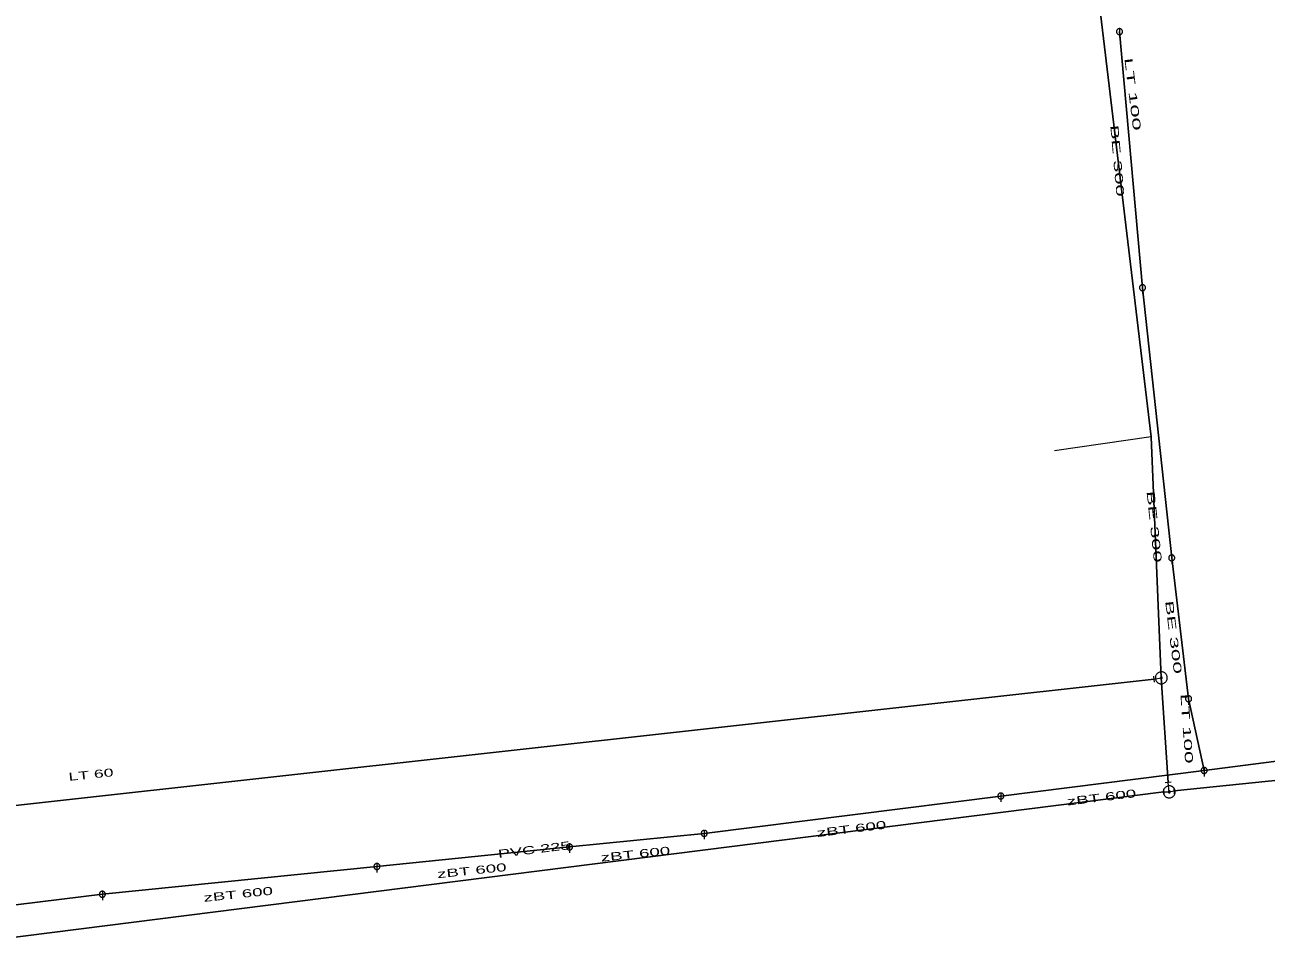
# Model space of a CAD drawing. Extents: x -687515 to -686506, y -974029 to -973461.
# Drawn here: x -686855.3 to -686751.9, y -973654.5 to -973577 of the extents above; entities that cross this region are included whole.
import ezdxf
from ezdxf.enums import TextEntityAlignment as Align

# ---------------------------------------------------------------- set-up
doc = ezdxf.new("R2010")
doc.units = 0
doc.header["$LTSCALE"] = 0.27
for name, color, linetype, lineweight in [('1', 7, 'Continuous', 13), ('13', 7, 'Continuous', 13), ('14', 7, 'Continuous', 25), ('17', 7, 'Continuous', 25), ('22', 7, 'Continuous', 13), ('34', 7, 'Continuous', 13), ('47', 7, 'Continuous', 13)]:
    doc.layers.add(name, color=color, linetype=linetype, lineweight=lineweight)

msp = doc.modelspace()

# ---------------------------------------------------------------- linework, layer by layer
at = {"layer": '13'}
msp.add_line((-686761.51, -973611.327), (-686769.549, -973612.498), dxfattribs=at)
at = {"layer": '14'}
for p, q in [((-686764.138, -973577.557), (-686762.219, -973598.897)), ((-686762.219, -973598.897), (-686759.786, -973621.405)), ((-686759.786, -973621.405), (-686758.378, -973633.151)), ((-686758.378, -973633.151), (-686757.083, -973639.12)), ((-686733.692, -973636.086), (-686757.083, -973639.12)), ((-686757.083, -973639.12), (-686774.02, -973641.251)), ((-686774.02, -973641.251), (-686798.735, -973644.361)), ((-686798.735, -973644.361), (-686809.958, -973645.497)), ((-686809.958, -973645.497), (-686826.007, -973647.121)), ((-686826.007, -973647.121), (-686848.883, -973649.437)), ((-686848.883, -973649.437), (-686890.976, -973654.512))]:
    msp.add_line(p, q, dxfattribs=at)
at = {"layer": '14', "lineweight": 13}
for p, q in [((-686761.239, -973631.509), (-686760.651, -973631.405)), ((-686759.992, -973640.903), (-686759.568, -973640.809))]:
    msp.add_line(p, q, dxfattribs=at)
msp.add_lwpolyline([(-686760.428, -973640.909), (-686759.992, -973640.903), (-686760.078, -973640.128)], dxfattribs=at)
at = {"layer": '17'}
for p, q in [((-686760.078, -973640.128), (-686760.651, -973631.405)), ((-686722.815, -973637.075), (-686759.568, -973640.809)), ((-686760.428, -973640.909), (-686864.483, -973654.051))]:
    msp.add_line(p, q, dxfattribs=at)
for points in [[(-686760.651, -973631.405), (-686761.51, -973611.327), (-686768.261, -973554.672)], [(-686937.575, -973650.962), (-686872.671, -973643.864), (-686761.239, -973631.509)]]:
    msp.add_lwpolyline(points, dxfattribs=at)
at = {"layer": '22'}
for p, q in [((-686764.138, -973577.305), (-686764.139, -973578.049)), ((-686762.218, -973598.646), (-686762.219, -973599.39)), ((-686759.785, -973621.153), (-686759.786, -973621.897)), ((-686758.377, -973632.899), (-686758.378, -973633.642)), ((-686757.082, -973638.868), (-686757.083, -973639.612)), ((-686774.019, -973640.999), (-686774.02, -973641.743)), ((-686798.734, -973644.109), (-686798.735, -973644.853)), ((-686809.957, -973645.245), (-686809.958, -973645.989)), ((-686826.006, -973646.869), (-686826.007, -973647.613)), ((-686848.882, -973649.185), (-686848.883, -973649.929))]:
    msp.add_line(p, q, dxfattribs=at)
for points in [[(-686763.887, -973577.557), (-686763.888, -973577.531), (-686763.892, -973577.505), (-686763.898, -973577.479), (-686763.908, -973577.455), (-686763.92, -973577.431), (-686763.934, -973577.409), (-686763.951, -973577.388), (-686763.969, -973577.37), (-686763.99, -973577.353), (-686764.012, -973577.339), (-686764.036, -973577.327), (-686764.06, -973577.317), (-686764.086, -973577.311), (-686764.112, -973577.307), (-686764.138, -973577.305), (-686764.164, -973577.306), (-686764.19, -973577.31), (-686764.216, -973577.316), (-686764.241, -973577.326), (-686764.264, -973577.338), (-686764.286, -973577.352), (-686764.307, -973577.369), (-686764.325, -973577.387), (-686764.342, -973577.408), (-686764.356, -973577.43), (-686764.368, -973577.454), (-686764.378, -973577.478), (-686764.385, -973577.504), (-686764.389, -973577.53), (-686764.391, -973577.556), (-686764.39, -973577.582), (-686764.386, -973577.608), (-686764.379, -973577.634), (-686764.369, -973577.659), (-686764.357, -973577.682), (-686764.343, -973577.704), (-686764.326, -973577.725), (-686764.308, -973577.743), (-686764.287, -973577.76), (-686764.265, -973577.774), (-686764.242, -973577.786), (-686764.217, -973577.796), (-686764.191, -973577.803), (-686764.165, -973577.807), (-686764.139, -973577.809), (-686764.113, -973577.808), (-686764.087, -973577.804), (-686764.061, -973577.797), (-686764.037, -973577.787), (-686764.013, -973577.775), (-686763.991, -973577.761), (-686763.97, -973577.744), (-686763.952, -973577.726), (-686763.935, -973577.705), (-686763.921, -973577.683), (-686763.909, -973577.66), (-686763.899, -973577.635), (-686763.893, -973577.609), (-686763.889, -973577.583)], [(-686761.967, -973598.898), (-686761.968, -973598.872), (-686761.972, -973598.846), (-686761.978, -973598.82), (-686761.988, -973598.796), (-686762, -973598.772), (-686762.014, -973598.75), (-686762.031, -973598.729), (-686762.049, -973598.711), (-686762.07, -973598.694), (-686762.092, -973598.68), (-686762.116, -973598.668), (-686762.14, -973598.658), (-686762.166, -973598.652), (-686762.192, -973598.648), (-686762.218, -973598.646), (-686762.244, -973598.647), (-686762.27, -973598.651), (-686762.296, -973598.657), (-686762.321, -973598.667), (-686762.344, -973598.679), (-686762.366, -973598.693), (-686762.387, -973598.71), (-686762.405, -973598.728), (-686762.422, -973598.749), (-686762.436, -973598.771), (-686762.448, -973598.795), (-686762.458, -973598.819), (-686762.465, -973598.845), (-686762.469, -973598.871), (-686762.471, -973598.897), (-686762.47, -973598.923), (-686762.466, -973598.949), (-686762.459, -973598.975), (-686762.449, -973599), (-686762.437, -973599.023), (-686762.423, -973599.045), (-686762.406, -973599.066), (-686762.388, -973599.084), (-686762.367, -973599.101), (-686762.345, -973599.115), (-686762.322, -973599.127), (-686762.297, -973599.137), (-686762.271, -973599.144), (-686762.245, -973599.148), (-686762.219, -973599.15), (-686762.193, -973599.149), (-686762.167, -973599.145), (-686762.141, -973599.138), (-686762.117, -973599.128), (-686762.093, -973599.116), (-686762.071, -973599.102), (-686762.05, -973599.085), (-686762.032, -973599.067), (-686762.015, -973599.046), (-686762.001, -973599.024), (-686761.989, -973599.001), (-686761.979, -973598.976), (-686761.973, -973598.95), (-686761.969, -973598.924)], [(-686759.534, -973621.405), (-686759.535, -973621.379), (-686759.539, -973621.353), (-686759.545, -973621.327), (-686759.555, -973621.303), (-686759.567, -973621.279), (-686759.581, -973621.257), (-686759.598, -973621.236), (-686759.616, -973621.218), (-686759.637, -973621.201), (-686759.659, -973621.187), (-686759.683, -973621.175), (-686759.707, -973621.165), (-686759.733, -973621.159), (-686759.759, -973621.155), (-686759.785, -973621.153), (-686759.811, -973621.154), (-686759.837, -973621.158), (-686759.863, -973621.164), (-686759.888, -973621.174), (-686759.911, -973621.186), (-686759.933, -973621.2), (-686759.954, -973621.217), (-686759.972, -973621.235), (-686759.989, -973621.256), (-686760.003, -973621.278), (-686760.015, -973621.302), (-686760.025, -973621.326), (-686760.032, -973621.352), (-686760.036, -973621.378), (-686760.038, -973621.404), (-686760.037, -973621.43), (-686760.033, -973621.456), (-686760.026, -973621.482), (-686760.016, -973621.507), (-686760.004, -973621.53), (-686759.99, -973621.552), (-686759.973, -973621.573), (-686759.955, -973621.591), (-686759.934, -973621.608), (-686759.912, -973621.622), (-686759.889, -973621.634), (-686759.864, -973621.644), (-686759.838, -973621.651), (-686759.812, -973621.655), (-686759.786, -973621.657), (-686759.76, -973621.656), (-686759.734, -973621.652), (-686759.708, -973621.645), (-686759.684, -973621.635), (-686759.66, -973621.623), (-686759.638, -973621.609), (-686759.617, -973621.592), (-686759.599, -973621.574), (-686759.582, -973621.553), (-686759.568, -973621.531), (-686759.556, -973621.508), (-686759.546, -973621.483), (-686759.54, -973621.457), (-686759.536, -973621.431)], [(-686758.126, -973633.151), (-686758.127, -973633.125), (-686758.131, -973633.099), (-686758.137, -973633.073), (-686758.147, -973633.049), (-686758.159, -973633.025), (-686758.173, -973633.003), (-686758.19, -973632.982), (-686758.208, -973632.964), (-686758.229, -973632.947), (-686758.251, -973632.933), (-686758.275, -973632.921), (-686758.299, -973632.911), (-686758.325, -973632.905), (-686758.351, -973632.901), (-686758.377, -973632.899), (-686758.403, -973632.9), (-686758.429, -973632.904), (-686758.455, -973632.91), (-686758.48, -973632.92), (-686758.503, -973632.932), (-686758.525, -973632.946), (-686758.546, -973632.963), (-686758.564, -973632.981), (-686758.581, -973633.002), (-686758.595, -973633.024), (-686758.607, -973633.048), (-686758.617, -973633.072), (-686758.624, -973633.098), (-686758.628, -973633.124), (-686758.63, -973633.15), (-686758.629, -973633.176), (-686758.625, -973633.202), (-686758.618, -973633.228), (-686758.608, -973633.253), (-686758.596, -973633.276), (-686758.582, -973633.298), (-686758.565, -973633.319), (-686758.547, -973633.337), (-686758.526, -973633.354), (-686758.504, -973633.368), (-686758.481, -973633.38), (-686758.456, -973633.39), (-686758.43, -973633.397), (-686758.404, -973633.401), (-686758.378, -973633.402), (-686758.352, -973633.402), (-686758.326, -973633.398), (-686758.3, -973633.391), (-686758.276, -973633.381), (-686758.252, -973633.369), (-686758.23, -973633.355), (-686758.209, -973633.338), (-686758.191, -973633.32), (-686758.174, -973633.299), (-686758.16, -973633.277), (-686758.148, -973633.254), (-686758.138, -973633.229), (-686758.132, -973633.203), (-686758.128, -973633.177)], [(-686756.831, -973639.12), (-686756.832, -973639.094), (-686756.836, -973639.068), (-686756.842, -973639.042), (-686756.852, -973639.018), (-686756.864, -973638.994), (-686756.878, -973638.972), (-686756.895, -973638.951), (-686756.913, -973638.933), (-686756.934, -973638.916), (-686756.956, -973638.902), (-686756.98, -973638.89), (-686757.004, -973638.88), (-686757.03, -973638.874), (-686757.056, -973638.87), (-686757.082, -973638.868), (-686757.108, -973638.869), (-686757.134, -973638.873), (-686757.16, -973638.879), (-686757.185, -973638.889), (-686757.208, -973638.901), (-686757.23, -973638.915), (-686757.251, -973638.932), (-686757.269, -973638.95), (-686757.286, -973638.971), (-686757.3, -973638.993), (-686757.312, -973639.017), (-686757.322, -973639.041), (-686757.329, -973639.067), (-686757.333, -973639.093), (-686757.335, -973639.119), (-686757.334, -973639.145), (-686757.33, -973639.171), (-686757.323, -973639.197), (-686757.313, -973639.222), (-686757.301, -973639.245), (-686757.287, -973639.267), (-686757.27, -973639.288), (-686757.252, -973639.306), (-686757.231, -973639.323), (-686757.209, -973639.337), (-686757.186, -973639.349), (-686757.161, -973639.359), (-686757.135, -973639.366), (-686757.109, -973639.37), (-686757.083, -973639.372), (-686757.057, -973639.371), (-686757.031, -973639.367), (-686757.005, -973639.36), (-686756.981, -973639.35), (-686756.957, -973639.338), (-686756.935, -973639.324), (-686756.914, -973639.307), (-686756.896, -973639.289), (-686756.879, -973639.268), (-686756.865, -973639.246), (-686756.853, -973639.223), (-686756.843, -973639.198), (-686756.837, -973639.172), (-686756.833, -973639.146)], [(-686773.768, -973641.251), (-686773.769, -973641.225), (-686773.773, -973641.199), (-686773.779, -973641.173), (-686773.789, -973641.149), (-686773.801, -973641.125), (-686773.815, -973641.103), (-686773.832, -973641.082), (-686773.85, -973641.064), (-686773.871, -973641.047), (-686773.893, -973641.033), (-686773.917, -973641.021), (-686773.941, -973641.011), (-686773.967, -973641.005), (-686773.993, -973641.001), (-686774.019, -973640.999), (-686774.045, -973641), (-686774.071, -973641.004), (-686774.097, -973641.01), (-686774.122, -973641.02), (-686774.145, -973641.032), (-686774.167, -973641.046), (-686774.188, -973641.063), (-686774.206, -973641.081), (-686774.223, -973641.102), (-686774.237, -973641.124), (-686774.249, -973641.148), (-686774.259, -973641.172), (-686774.266, -973641.198), (-686774.27, -973641.224), (-686774.272, -973641.25), (-686774.271, -973641.276), (-686774.267, -973641.302), (-686774.26, -973641.328), (-686774.25, -973641.353), (-686774.238, -973641.376), (-686774.224, -973641.398), (-686774.207, -973641.419), (-686774.189, -973641.437), (-686774.168, -973641.454), (-686774.146, -973641.468), (-686774.123, -973641.48), (-686774.098, -973641.49), (-686774.072, -973641.497), (-686774.046, -973641.501), (-686774.02, -973641.503), (-686773.994, -973641.502), (-686773.968, -973641.498), (-686773.942, -973641.491), (-686773.918, -973641.481), (-686773.894, -973641.469), (-686773.872, -973641.455), (-686773.851, -973641.438), (-686773.833, -973641.42), (-686773.816, -973641.399), (-686773.802, -973641.377), (-686773.79, -973641.354), (-686773.78, -973641.329), (-686773.774, -973641.303), (-686773.77, -973641.277)], [(-686798.483, -973644.361), (-686798.484, -973644.335), (-686798.488, -973644.309), (-686798.494, -973644.283), (-686798.504, -973644.259), (-686798.516, -973644.235), (-686798.53, -973644.213), (-686798.547, -973644.192), (-686798.565, -973644.174), (-686798.586, -973644.157), (-686798.608, -973644.143), (-686798.632, -973644.131), (-686798.656, -973644.121), (-686798.682, -973644.115), (-686798.708, -973644.111), (-686798.734, -973644.109), (-686798.76, -973644.11), (-686798.786, -973644.114), (-686798.812, -973644.12), (-686798.837, -973644.13), (-686798.86, -973644.142), (-686798.882, -973644.156), (-686798.903, -973644.173), (-686798.921, -973644.191), (-686798.938, -973644.212), (-686798.952, -973644.234), (-686798.964, -973644.258), (-686798.974, -973644.282), (-686798.981, -973644.308), (-686798.985, -973644.334), (-686798.987, -973644.36), (-686798.986, -973644.386), (-686798.982, -973644.412), (-686798.975, -973644.438), (-686798.965, -973644.463), (-686798.953, -973644.486), (-686798.939, -973644.508), (-686798.922, -973644.529), (-686798.904, -973644.547), (-686798.883, -973644.564), (-686798.861, -973644.578), (-686798.838, -973644.59), (-686798.813, -973644.6), (-686798.787, -973644.607), (-686798.761, -973644.611), (-686798.735, -973644.613), (-686798.709, -973644.612), (-686798.683, -973644.608), (-686798.657, -973644.601), (-686798.633, -973644.591), (-686798.609, -973644.579), (-686798.587, -973644.565), (-686798.566, -973644.548), (-686798.548, -973644.53), (-686798.531, -973644.509), (-686798.517, -973644.487), (-686798.505, -973644.464), (-686798.495, -973644.439), (-686798.489, -973644.413), (-686798.485, -973644.387)], [(-686809.706, -973645.497), (-686809.707, -973645.471), (-686809.711, -973645.445), (-686809.717, -973645.419), (-686809.727, -973645.395), (-686809.739, -973645.371), (-686809.753, -973645.349), (-686809.77, -973645.328), (-686809.788, -973645.31), (-686809.809, -973645.293), (-686809.831, -973645.279), (-686809.855, -973645.267), (-686809.879, -973645.257), (-686809.905, -973645.251), (-686809.931, -973645.247), (-686809.957, -973645.245), (-686809.983, -973645.246), (-686810.009, -973645.25), (-686810.035, -973645.256), (-686810.06, -973645.266), (-686810.083, -973645.278), (-686810.105, -973645.292), (-686810.126, -973645.309), (-686810.144, -973645.327), (-686810.161, -973645.348), (-686810.175, -973645.37), (-686810.187, -973645.394), (-686810.197, -973645.418), (-686810.204, -973645.444), (-686810.208, -973645.47), (-686810.21, -973645.496), (-686810.209, -973645.522), (-686810.205, -973645.548), (-686810.198, -973645.574), (-686810.188, -973645.599), (-686810.176, -973645.622), (-686810.162, -973645.644), (-686810.145, -973645.665), (-686810.127, -973645.683), (-686810.106, -973645.7), (-686810.084, -973645.714), (-686810.061, -973645.726), (-686810.036, -973645.736), (-686810.01, -973645.743), (-686809.984, -973645.747), (-686809.958, -973645.749), (-686809.932, -973645.748), (-686809.906, -973645.744), (-686809.88, -973645.737), (-686809.856, -973645.727), (-686809.832, -973645.715), (-686809.81, -973645.701), (-686809.789, -973645.684), (-686809.771, -973645.666), (-686809.754, -973645.645), (-686809.74, -973645.623), (-686809.728, -973645.6), (-686809.718, -973645.575), (-686809.712, -973645.549), (-686809.708, -973645.523)], [(-686825.755, -973647.121), (-686825.756, -973647.095), (-686825.76, -973647.069), (-686825.766, -973647.043), (-686825.776, -973647.019), (-686825.788, -973646.995), (-686825.802, -973646.973), (-686825.819, -973646.952), (-686825.837, -973646.934), (-686825.858, -973646.917), (-686825.88, -973646.903), (-686825.904, -973646.891), (-686825.928, -973646.881), (-686825.954, -973646.875), (-686825.98, -973646.871), (-686826.006, -973646.869), (-686826.032, -973646.87), (-686826.058, -973646.874), (-686826.084, -973646.88), (-686826.109, -973646.89), (-686826.132, -973646.902), (-686826.154, -973646.916), (-686826.175, -973646.933), (-686826.193, -973646.951), (-686826.21, -973646.972), (-686826.224, -973646.994), (-686826.236, -973647.018), (-686826.246, -973647.042), (-686826.253, -973647.068), (-686826.257, -973647.094), (-686826.259, -973647.12), (-686826.258, -973647.146), (-686826.254, -973647.172), (-686826.247, -973647.198), (-686826.237, -973647.223), (-686826.225, -973647.246), (-686826.211, -973647.268), (-686826.194, -973647.289), (-686826.176, -973647.307), (-686826.155, -973647.324), (-686826.133, -973647.338), (-686826.11, -973647.35), (-686826.085, -973647.36), (-686826.059, -973647.367), (-686826.033, -973647.371), (-686826.007, -973647.373), (-686825.981, -973647.372), (-686825.955, -973647.368), (-686825.929, -973647.361), (-686825.905, -973647.351), (-686825.881, -973647.339), (-686825.859, -973647.325), (-686825.838, -973647.308), (-686825.82, -973647.29), (-686825.803, -973647.269), (-686825.789, -973647.247), (-686825.777, -973647.224), (-686825.767, -973647.199), (-686825.761, -973647.173), (-686825.757, -973647.147)], [(-686848.631, -973649.437), (-686848.632, -973649.411), (-686848.636, -973649.385), (-686848.642, -973649.359), (-686848.652, -973649.335), (-686848.664, -973649.311), (-686848.678, -973649.289), (-686848.695, -973649.268), (-686848.713, -973649.25), (-686848.734, -973649.233), (-686848.756, -973649.219), (-686848.78, -973649.207), (-686848.804, -973649.197), (-686848.83, -973649.191), (-686848.856, -973649.187), (-686848.882, -973649.185), (-686848.908, -973649.186), (-686848.934, -973649.19), (-686848.96, -973649.196), (-686848.985, -973649.206), (-686849.008, -973649.218), (-686849.03, -973649.232), (-686849.051, -973649.249), (-686849.069, -973649.267), (-686849.086, -973649.288), (-686849.1, -973649.31), (-686849.112, -973649.334), (-686849.122, -973649.358), (-686849.129, -973649.384), (-686849.133, -973649.41), (-686849.135, -973649.436), (-686849.134, -973649.462), (-686849.13, -973649.488), (-686849.123, -973649.514), (-686849.113, -973649.539), (-686849.101, -973649.562), (-686849.087, -973649.584), (-686849.07, -973649.605), (-686849.052, -973649.623), (-686849.031, -973649.64), (-686849.009, -973649.654), (-686848.986, -973649.666), (-686848.961, -973649.676), (-686848.935, -973649.683), (-686848.909, -973649.687), (-686848.883, -973649.689), (-686848.857, -973649.688), (-686848.831, -973649.684), (-686848.805, -973649.677), (-686848.781, -973649.667), (-686848.757, -973649.655), (-686848.735, -973649.641), (-686848.714, -973649.624), (-686848.696, -973649.606), (-686848.679, -973649.585), (-686848.665, -973649.563), (-686848.653, -973649.54), (-686848.643, -973649.515), (-686848.637, -973649.489), (-686848.633, -973649.463)]]:
    msp.add_lwpolyline(points, close=True, dxfattribs=at)
at = {"layer": '34'}
for p, q in [((-686761.215, -973631.755), (-686761.262, -973631.262)), ((-686760.408, -973641.156), (-686760.447, -973640.661)), ((-686759.83, -973640.108), (-686760.325, -973640.147)), ((-686759.548, -973641.056), (-686759.587, -973640.561))]:
    msp.add_line(p, q, dxfattribs=at)
at = {"layer": '47'}
for points in [[(-686760.536, -973631.891), (-686760.486, -973631.876), (-686760.437, -973631.856), (-686760.391, -973631.831), (-686760.348, -973631.803), (-686760.308, -973631.768), (-686760.271, -973631.73), (-686760.24, -973631.689), (-686760.213, -973631.644), (-686760.19, -973631.598), (-686760.172, -973631.548), (-686760.159, -973631.497), (-686760.153, -973631.445), (-686760.151, -973631.393), (-686760.155, -973631.341), (-686760.164, -973631.29), (-686760.179, -973631.24), (-686760.199, -973631.191), (-686760.224, -973631.144), (-686760.252, -973631.102), (-686760.287, -973631.062), (-686760.325, -973631.025), (-686760.366, -973630.993), (-686760.411, -973630.966), (-686760.458, -973630.943), (-686760.507, -973630.926), (-686760.558, -973630.913), (-686760.61, -973630.906), (-686760.662, -973630.905), (-686760.714, -973630.909), (-686760.765, -973630.918), (-686760.815, -973630.933), (-686760.864, -973630.953), (-686760.911, -973630.977), (-686760.953, -973631.006), (-686760.993, -973631.041), (-686761.03, -973631.078), (-686761.062, -973631.12), (-686761.09, -973631.164), (-686761.112, -973631.212), (-686761.129, -973631.261), (-686761.142, -973631.312), (-686761.149, -973631.363), (-686761.15, -973631.416), (-686761.146, -973631.468), (-686761.137, -973631.519), (-686761.122, -973631.569), (-686761.102, -973631.618), (-686761.078, -973631.664), (-686761.049, -973631.707), (-686761.014, -973631.747), (-686760.977, -973631.784), (-686760.936, -973631.815), (-686760.891, -973631.843), (-686760.844, -973631.865), (-686760.794, -973631.883), (-686760.743, -973631.896), (-686760.692, -973631.902), (-686760.639, -973631.904), (-686760.587, -973631.9)], [(-686760.632, -973631.484), (-686760.623, -973631.482), (-686760.616, -973631.478), (-686760.608, -973631.475), (-686760.601, -973631.47), (-686760.594, -973631.464), (-686760.589, -973631.458), (-686760.583, -973631.451), (-686760.578, -973631.444), (-686760.575, -973631.436), (-686760.572, -973631.428), (-686760.57, -973631.419), (-686760.569, -973631.411), (-686760.569, -973631.403), (-686760.569, -973631.394), (-686760.571, -973631.386), (-686760.573, -973631.377), (-686760.577, -973631.37), (-686760.58, -973631.362), (-686760.585, -973631.355), (-686760.591, -973631.348), (-686760.597, -973631.343), (-686760.604, -973631.337), (-686760.611, -973631.332), (-686760.619, -973631.328), (-686760.627, -973631.326), (-686760.636, -973631.324), (-686760.644, -973631.323), (-686760.652, -973631.323), (-686760.661, -973631.323), (-686760.669, -973631.325), (-686760.678, -973631.327), (-686760.685, -973631.331), (-686760.693, -973631.334), (-686760.7, -973631.339), (-686760.707, -973631.345), (-686760.713, -973631.35), (-686760.718, -973631.358), (-686760.723, -973631.365), (-686760.727, -973631.373), (-686760.729, -973631.381), (-686760.731, -973631.39), (-686760.732, -973631.398), (-686760.732, -973631.406), (-686760.732, -973631.415), (-686760.73, -973631.423), (-686760.728, -973631.432), (-686760.724, -973631.439), (-686760.721, -973631.447), (-686760.716, -973631.454), (-686760.71, -973631.461), (-686760.705, -973631.467), (-686760.697, -973631.472), (-686760.69, -973631.477), (-686760.682, -973631.48), (-686760.674, -973631.483), (-686760.665, -973631.485), (-686760.657, -973631.486), (-686760.649, -973631.486), (-686760.64, -973631.486)], [(-686759.495, -973640.847), (-686759.503, -973640.796), (-686759.517, -973640.745), (-686759.536, -973640.697), (-686759.56, -973640.65), (-686759.589, -973640.606), (-686759.622, -973640.566), (-686759.66, -973640.53), (-686759.701, -973640.497), (-686759.744, -973640.468), (-686759.791, -973640.445), (-686759.84, -973640.426), (-686759.891, -973640.413), (-686759.942, -973640.405), (-686759.995, -973640.403), (-686760.047, -973640.406), (-686760.098, -973640.414), (-686760.149, -973640.428), (-686760.198, -973640.448), (-686760.244, -973640.471), (-686760.288, -973640.5), (-686760.328, -973640.533), (-686760.365, -973640.571), (-686760.398, -973640.612), (-686760.427, -973640.655), (-686760.449, -973640.702), (-686760.468, -973640.751), (-686760.482, -973640.802), (-686760.489, -973640.853), (-686760.491, -973640.906), (-686760.488, -973640.958), (-686760.48, -973641.009), (-686760.466, -973641.06), (-686760.447, -973641.109), (-686760.423, -973641.155), (-686760.394, -973641.199), (-686760.362, -973641.239), (-686760.324, -973641.277), (-686760.283, -973641.309), (-686760.239, -973641.338), (-686760.192, -973641.36), (-686760.143, -973641.379), (-686760.093, -973641.393), (-686760.041, -973641.4), (-686759.988, -973641.402), (-686759.936, -973641.399), (-686759.885, -973641.391), (-686759.834, -973641.377), (-686759.786, -973641.359), (-686759.739, -973641.334), (-686759.695, -973641.305), (-686759.655, -973641.273), (-686759.618, -973641.235), (-686759.586, -973641.194), (-686759.557, -973641.15), (-686759.534, -973641.103), (-686759.515, -973641.054), (-686759.502, -973641.004), (-686759.494, -973640.952), (-686759.492, -973640.899)], [(-686759.91, -973640.893), (-686759.911, -973640.884), (-686759.914, -973640.877), (-686759.917, -973640.869), (-686759.921, -973640.861), (-686759.925, -973640.854), (-686759.931, -973640.848), (-686759.937, -973640.841), (-686759.944, -973640.836), (-686759.951, -973640.832), (-686759.959, -973640.827), (-686759.967, -973640.824), (-686759.975, -973640.822), (-686759.983, -973640.821), (-686759.992, -973640.82), (-686760.001, -973640.821), (-686760.01, -973640.822), (-686760.017, -973640.825), (-686760.025, -973640.828), (-686760.033, -973640.832), (-686760.04, -973640.836), (-686760.046, -973640.842), (-686760.053, -973640.848), (-686760.058, -973640.855), (-686760.063, -973640.862), (-686760.067, -973640.87), (-686760.07, -973640.878), (-686760.072, -973640.886), (-686760.073, -973640.894), (-686760.074, -973640.903), (-686760.073, -973640.912), (-686760.072, -973640.921), (-686760.069, -973640.928), (-686760.066, -973640.936), (-686760.062, -973640.944), (-686760.058, -973640.951), (-686760.053, -973640.958), (-686760.046, -973640.964), (-686760.039, -973640.969), (-686760.032, -973640.974), (-686760.024, -973640.978), (-686760.016, -973640.981), (-686760.008, -973640.983), (-686760, -973640.984), (-686759.991, -973640.985), (-686759.982, -973640.984), (-686759.973, -973640.983), (-686759.966, -973640.98), (-686759.958, -973640.977), (-686759.95, -973640.973), (-686759.943, -973640.969), (-686759.936, -973640.964), (-686759.93, -973640.957), (-686759.925, -973640.95), (-686759.921, -973640.943), (-686759.916, -973640.935), (-686759.913, -973640.927), (-686759.911, -973640.919), (-686759.91, -973640.911), (-686759.909, -973640.902)]]:
    msp.add_lwpolyline(points, close=True, dxfattribs=at)

# ---------------------------------------------------------------- texts
at = {"layer": '1'}
for s, rotation, width, p in [('LT 100', 277, 2.2, (-686763.362, -973582.804)), ('BE 300', 275, 2.05, (-686764.643, -973588.344)), ('BE 300', 276, 2.05, (-686761.57, -973618.846)), ('BE 300', 277, 2.1, (-686759.962, -973628.056)), ('LT 100', 274, 2.1, (-686758.858, -973635.654)), ('LT 60 ', 6, 1.65, (-686849.591, -973639.769)), ('zBT 600 ', 7, 1.75, (-686765.381, -973641.666)), ('zBT 600 ', 7, 1.75, (-686786.207, -973644.287)), ('PVC 225 ', 7, 1.7, (-686812.657, -973646.015)), ('zBT 600 ', 6, 1.75, (-686804.215, -973646.393)), ('zBT 600 ', 6, 1.75, (-686817.851, -973647.773)), ('zBT 600 ', 6, 1.75, (-686837.313, -973649.743))]:
    msp.add_text(s, height=0.6667, rotation=rotation, dxfattribs=dict(at, width=width)).set_placement(p, align=Align.CENTER)

doc.saveas('drawing.dxf')
